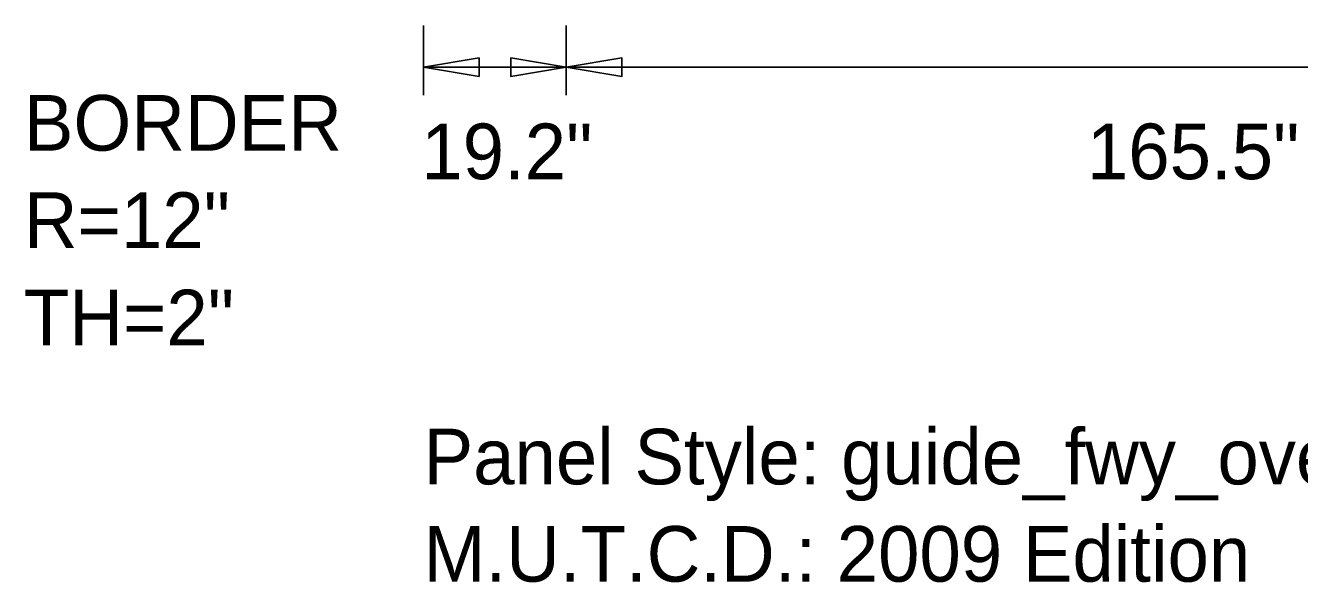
# Model space of a CAD drawing. Extents: x 1806251 to 1809821, y 414895 to 422886.
# Drawn here: x 1809676.039 to 1809677.757, y 415200.973 to 415201.724 of the extents above; entities that cross this region are included whole.
import ezdxf

# ---------------------------------------------------------------- set-up
doc = ezdxf.new("R2010")
doc.units = 0
doc.layers.add('GSDIMS', color=7, linetype='Continuous')

msp = doc.modelspace()

# ---------------------------------------------------------------- linework, layer by layer
at = {"layer": 'GSDIMS'}
for p, q in [((1809676.5755, 415201.7243), (1809676.5755, 415201.6305)), ((1809676.768, 415201.7243), (1809676.768, 415201.6305)), ((1809676.768, 415201.7243), (1809676.768, 415201.6305)), ((1809676.5755, 415201.668), (1809676.768, 415201.668)), ((1809676.768, 415201.668), (1809678.423, 415201.668))]:
    msp.add_line(p, q, dxfattribs=at)
for points in [[(1809676.5755, 415201.668), (1809676.6505, 415201.6805), (1809676.6505, 415201.6555)], [(1809676.768, 415201.668), (1809676.693, 415201.6805), (1809676.693, 415201.6555)], [(1809676.768, 415201.668), (1809676.843, 415201.6805), (1809676.843, 415201.6555)]]:
    msp.add_lwpolyline(points, close=True, dxfattribs=at)

# ---------------------------------------------------------------- texts
for s, p in [('BORDER', (1809676.0365, 415201.5555)), ('19.2"', (1809676.5725, 415201.517)), ('165.5"', (1809677.47, 415201.517)), ('R=12"', (1809676.0365, 415201.4243)), ('TH=2"', (1809676.0365, 415201.293)), ('Panel Style: guide_fwy_overhead.ssi', (1809676.5755, 415201.1055)), ('M.U.T.C.D.: 2009 Edition', (1809676.5755, 415200.9743))]:
    msp.add_text(s, height=0.075, dxfattribs=at).set_placement(p)

doc.saveas('drawing.dxf')
